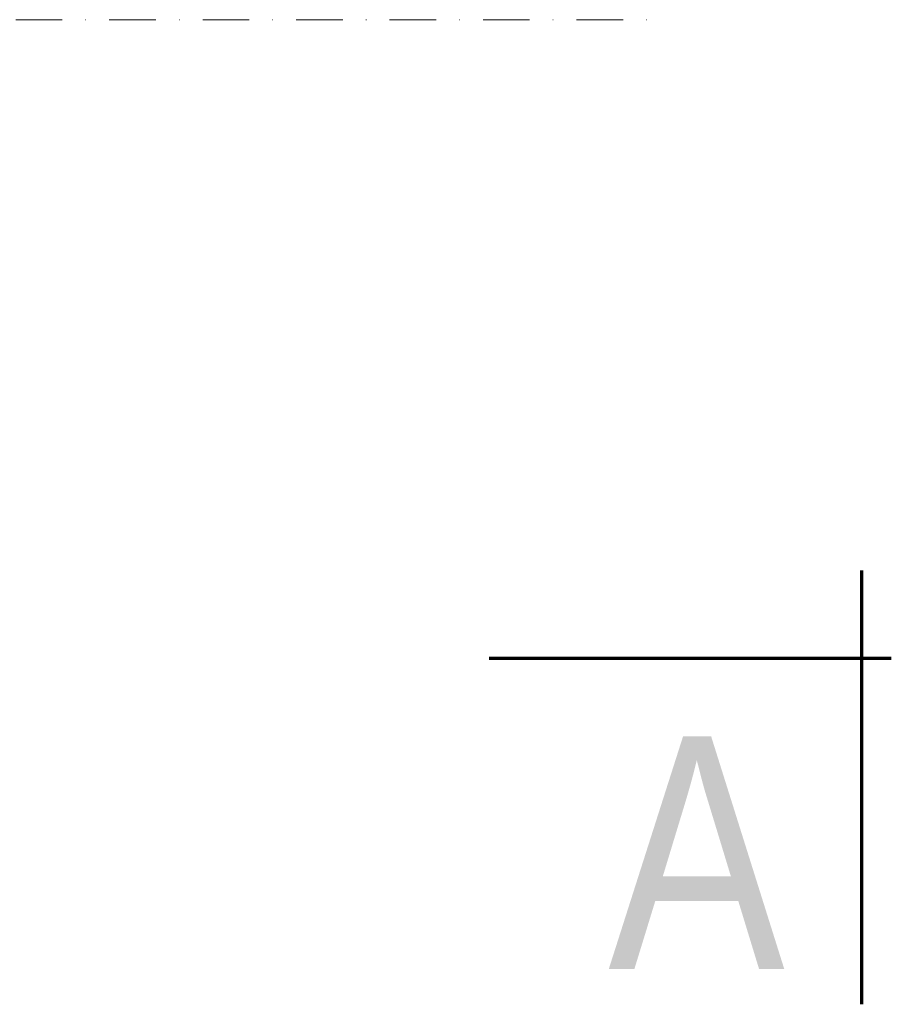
# Model space of a CAD drawing. Header units: millimetres. Extents: x -96593 to 66336, y -23969 to 7139.
# Tile 257 of 656: x -74023 to -73789, y -5718 to -5453. Entities that reach past the tile are written whole.
import ezdxf

# ---------------------------------------------------------------- set-up
doc = ezdxf.new("R2010")
doc.units = ezdxf.units.MM
doc.linetypes.add('DASHDOT', pattern=[1, 0.5, -0.25, 0, -0.25])
for name, color, linetype, lineweight in [('BA_txs', 2, 'Continuous', 18), ('mm_punktwstawienia', 1, 'Continuous', 50), ('PG_OSIE', 1, 'DASHDOT', 18), ('PG_WIDOKOWE_CIENKIE', 1, 'Continuous', 18)]:
    doc.layers.add(name, color=color, linetype=linetype, lineweight=lineweight)
doc.styles.add('BIKTS', font='bikromsw.shx', dxfattribs={"width": 0.85})

# ---------------------------------------------------------------- blocks, each defined once
blk = doc.blocks.new('A$C2E197AD3')
at = {"layer": 'PG_OSIE', "color": 252, "ltscale": 25}
blk.add_lwpolyline([(696.17, 1707.5), (2976.42, 1707.5)], dxfattribs=at)
at = {"layer": 'PG_WIDOKOWE_CIENKIE', "color": 252, "lineweight": 70}
for p, q in [((3031.69, 1559.5), (3031.69, 1443)), ((2931.69, 1536), (3039.69, 1536))]:
    blk.add_line(p, q, dxfattribs=at)
at = {"layer": 'BA_txs', "color": 252, "style": 'BIKTS', "width": 0.85}
blk.add_text('A', height=62.5, dxfattribs=at).set_placement((2963.69, 1452.5))

msp = doc.modelspace()

# ---------------------------------------------------------------- block references
at = {"layer": 'mm_punktwstawienia', "lineweight": 60}
msp.add_blockref('A$C2E197AD3', (-76828.96, -7160.74), dxfattribs=at)

# ---------------------------------------------------------------- texts
at = {"layer": 'BA_txs', "color": 252, "style": 'BIKTS', "width": 0.85}
msp.add_text('A', height=62.5, dxfattribs=at).set_placement((-73865.27, -5708.24))

doc.saveas('drawing.dxf')
